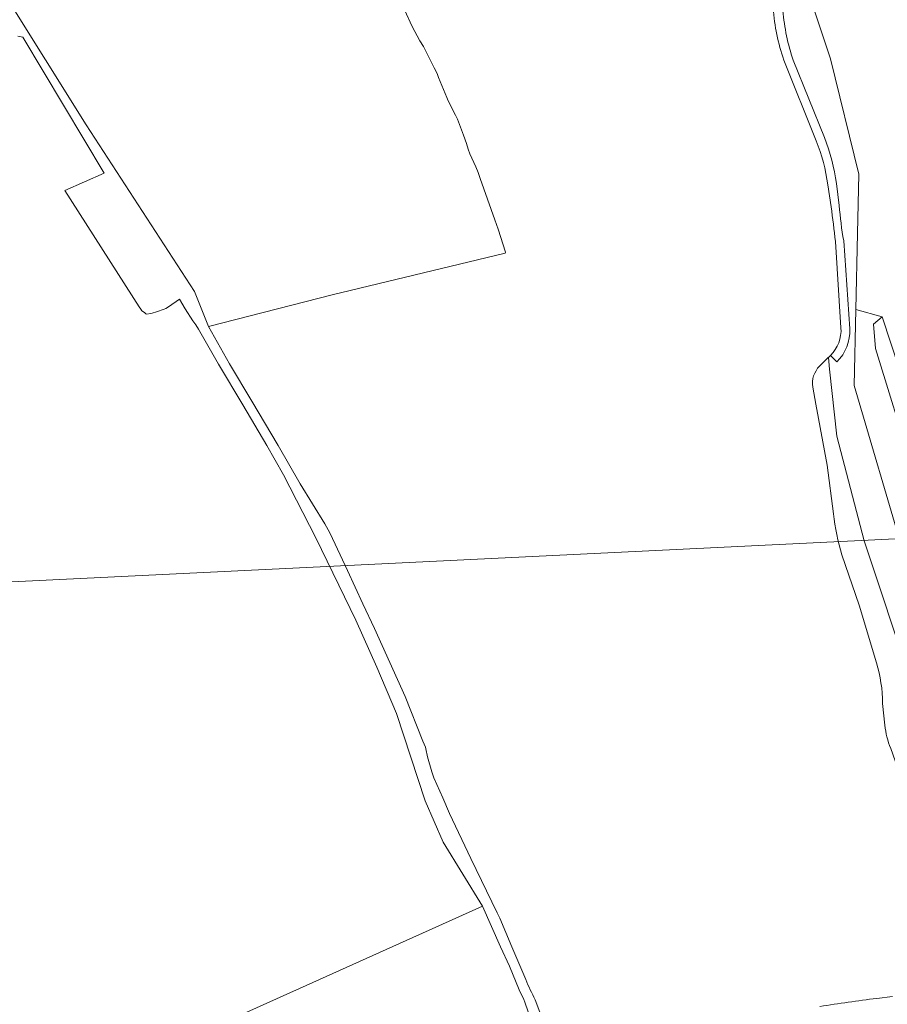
# Model space of a CAD drawing. Header units: metres. Extents: x 140853 to 145288, y 474558 to 480269.
# Tile 410 of 428: x 144064 to 144283, y 479735 to 479984. Entities that reach past the tile are written whole.
import ezdxf

# ---------------------------------------------------------------- set-up
doc = ezdxf.new("R2010")
doc.units = ezdxf.units.M
doc.header["$MEASUREMENT"] = 0
for name, color, linetype, lineweight in [('B-WE-GR-BEPLANTING_CULTUUR_BOSPLANTSOEN-G', 90, 'GR-PLANTSOEN', 18), ('B-WE-GR-BOS_GEMENGD-G', 40, 'Continuous', 13), ('B-WE-GR-BOS_LOOF-G', 40, 'Continuous', 13), ('B-WE-GR-BOUWLAND-G', 80, 'Continuous', 13), ('B-WE-GR-GRAS_KRUIDENRIJK-G', 80, 'Continuous', 18), ('B-WE-IE-TERREINAFSCHEIDING_KUNSTMATIG_HEKWERK-G', 20, 'IE-TERREINAFSCHEIDING-KUNSTMATIG', 18), ('B-WE-OG-HULPLIJN-G', 50, 'Continuous', 18), ('B-WE-VH-ONVERHARD-G', 252, 'Continuous', 18), ('B-WE-VH-VERHARDING_OPEN-G', 252, 'Continuous', 18)]:
    doc.layers.add(name, color=color, linetype=linetype, lineweight=lineweight)
doc.linetypes.add('GR-PLANTSOEN', pattern='A,0,[179,NLCS.shx,S=2,R=0,X=0,Y=0],-4', length=4)
doc.linetypes.add('IE-TERREINAFSCHEIDING-KUNSTMATIG', pattern='A,4,[82,NLCS.shx,S=0.75,R=90,X=0,Y=0],4,-2', length=10)

msp = doc.modelspace()

# ---------------------------------------------------------------- linework, layer by layer
at = {"layer": 'B-WE-GR-BEPLANTING_CULTUUR_BOSPLANTSOEN-G', "ltscale": 0.2, "flags": 128}
for points in [[(144404.156, 479748.991), (144403.86, 479750), (144402.632, 479754.191), (144401.445, 479753.753), (144402.336, 479750), (144402.839, 479747.882), (144402.839, 479747.882, -0.4318485), (144398.398, 479742.22), (144398.398, 479742.22), (144383.873, 479739.532), (144375.138, 479738.781), (144374.026, 479738.065), (144373.808, 479737.925), (144364.199, 479737.528), (144312.106, 479738.407), (144308.766, 479742.652), (144308.345, 479750), (144307.613, 479764.591), (144303.978, 479792.498), (144287.239, 479848.955), (144274.671, 479891.437), (144275.113, 479910.585), (144275.554, 479929.732), (144275.823, 479944.678), (144268.731, 479973.743), (144261.07, 479996.734), (144260.501, 480000), (144258.013, 480014.276), (144257.478, 480020.411), (144255.965, 480032.145), (144259.008, 480047.171), (144258.872, 480055.636), (144307.642, 480053.879), (144295.002, 480094.804), (144247.176, 480089.64), (144252.261, 480059.574), (144252.251, 480048.177), (144251.79, 480033.062), (144253.204, 480019.45), (144255.26, 480003.053), (144255.523, 480000), (144256.739, 479985.869), (144256.739, 479985.869, 0.0300776), (144257.649, 479979.549), (144257.649, 479979.549, 0.0300166), (144259.312, 479973.385), (144259.312, 479973.385), (144267.197, 479953.889), (144267.197, 479953.889, -0.0605313), (144270.197, 479942.323), (144270.197, 479942.323), (144270.928, 479936.783), (144270.928, 479936.783, 0.0256941), (144272.053, 479927.87), (144272.053, 479927.87), (144273.583, 479905.708), (144273.583, 479905.708, -0.2114019), (144270.332, 479897.386), (144270.332, 479897.386), (144268.714, 479899.02), (144268.201, 479898.512), (144268.507, 479895.579), (144270.279, 479878.636), (144277.239, 479852.262), (144288.952, 479816.912), (144294.251, 479802.376), (144295.762, 479797.778), (144297.926, 479791.631), (144298.278, 479790.732), (144299.186, 479786.933), (144300.148, 479781.834), (144301.513, 479775.535), (144302.174, 479770.084), (144302.402, 479757.482), (144302.485, 479750), (144302.466, 479748.779), (144302.308, 479738.593), (144302.281, 479736.86), (144304.479, 479736.749), (144305.692, 479736.669), (144309.224, 479736.435), (144316.588, 479736.497), (144332.681, 479736.77), (144354.463, 479736.812), (144360.813, 479736.773), (144366.977, 479736.764), (144370.024, 479736.778), (144374.755, 479737.114), (144379.836, 479737.649), (144383.197, 479738.114), (144392.586, 479739.765), (144392.586, 479739.765, -0.0190342), (144402.249, 479741.003), (144402.249, 479741.003, 0.278454), (144404.237, 479743.353), (144404.237, 479743.353), (144404.611, 479745.675), (144404.611, 479745.675, 0.0895352), (144404.156, 479748.991)], [(144302.466, 479748.779), (144302.485, 479750), (144302.402, 479757.482), (144302.174, 479770.084), (144301.513, 479775.535), (144300.148, 479781.834), (144299.186, 479786.933), (144298.278, 479790.732), (144297.926, 479791.631), (144295.762, 479797.778), (144294.251, 479802.376), (144288.952, 479816.912), (144277.239, 479852.262), (144270.279, 479878.636), (144268.507, 479895.579), (144268.201, 479898.512), (144268.175, 479898.487), (144265.969, 479896.302), (144265.969, 479896.302, 0.2447926), (144264.277, 479891.023), (144264.277, 479891.023), (144265.011, 479886.754), (144267.873, 479871.35), (144269.45, 479859.06), (144269.45, 479859.06, 0.0393793), (144271.579, 479848.729), (144271.579, 479848.729), (144275.925, 479836.047), (144280.29, 479821.574), (144280.29, 479821.574, -0.0715832), (144281.866, 479811.294), (144281.866, 479811.294), (144282.459, 479805.833), (144282.459, 479805.833, 0.0757215), (144283.896, 479799.982), (144283.896, 479799.982), (144291.445, 479778.737), (144291.445, 479778.737, -0.0933065), (144294.998, 479757.614), (144294.998, 479757.614), (144294.991, 479752.3), (144294.836, 479750), (144294.355, 479742.86), (144294.074, 479738.702), (144293.978, 479737.275), (144295.741, 479737.187), (144302.281, 479736.86), (144302.308, 479738.593), (144302.466, 479748.779)]]:
    msp.add_lwpolyline(points, format="xyb", close=True, dxfattribs=at)
msp.add_lwpolyline([(144321.436, 479769.52), (144328.454, 479771.966), (144326.863, 479776.969), (144325.277, 479776.432), (144324.256, 479779.532), (144324.232, 479779.518), (144324.209, 479779.505), (144319.357, 479776.657), (144314.655, 479789.768), (144305.748, 479813.638), (144307.964, 479814.452), (144312.104, 479815.815), (144299.457, 479854.191), (144295.328, 479852.831), (144293.579, 479852.228), (144285.297, 479883.899), (144284.167, 479887.401), (144280.07, 479900.716), (144279.579, 479906.858), (144281.735, 479908.743), (144275.113, 479910.585), (144274.671, 479891.437), (144287.239, 479848.955), (144303.978, 479792.498), (144307.613, 479764.591), (144321.436, 479769.52)], close=True, dxfattribs=at)
at = {"layer": 'B-WE-GR-BOS_GEMENGD-G', "ltscale": 0.2, "flags": 128}
for points in [[(144283.896, 479799.982, -0.0757215), (144282.459, 479805.833), (144282.459, 479805.833), (144281.866, 479811.294), (144281.866, 479811.294, 0.0715832), (144280.29, 479821.574), (144280.29, 479821.574), (144275.925, 479836.047), (144271.579, 479848.729), (144271.579, 479848.729, -0.0393793), (144269.45, 479859.06), (144269.45, 479859.06), (144267.873, 479871.35), (144265.011, 479886.754), (144264.277, 479891.023), (144264.277, 479891.023, -0.2447926), (144265.969, 479896.302), (144265.969, 479896.302), (144268.175, 479898.487), (144268.201, 479898.512), (144268.714, 479899.02), (144268.714, 479899.02, 0.2168611), (144271.363, 479905.996), (144271.363, 479905.996), (144269.957, 479927.735), (144269.957, 479927.735, 0.0146853), (144268.853, 479936.458), (144268.853, 479936.458), (144268.017, 479942.031), (144268.017, 479942.031, 0.0605149), (144265.15, 479953.084), (144265.15, 479953.084), (144256.936, 479973.434), (144256.936, 479973.434, -0.0601923), (144254.246, 479986.489)], [(144161.297, 479986.065), (144163.305, 479981.867), (144165.214, 479978.322), (144166.119, 479976.823), (144168.781, 479971.479), (144169.534, 479970.029), (144169.886, 479969.08), (144171.998, 479963.982), (144172.3, 479963.133), (144174.209, 479959.587), (144174.712, 479958.589), (144176.221, 479954.491), (144176.926, 479952.442), (144177.379, 479950.992), (144177.832, 479949.792), (144179.29, 479946.546), (144179.893, 479945.147), (144180.446, 479943.597), (144184.12, 479933.203), (144184.976, 479930.804), (144186.789, 479925.007), (144186.74, 479924.807), (144143.092, 479914.249), (144111.945, 479906.272), (144117.218, 479896.882), (144122.84, 479887.492), (144129.467, 479876.305), (144135.041, 479866.665), (144141.265, 479856.577), (144142.119, 479855.078), (144142.571, 479854.128), (144146.993, 479844.787), (144150.863, 479836.443), (144153.778, 479830.149), (144161.468, 479813.012), (144165.994, 479801.769), (144166.648, 479800.271), (144166.699, 479799.871), (144167.103, 479797.871), (144168.261, 479794.072), (144168.765, 479792.573), (144171.027, 479787.527), (144172.686, 479783.58), (144178.063, 479772.189), (144184.696, 479758.5), (144185.349, 479757.152), (144188.379, 479750), (144191.891, 479741.712), (144191.891, 479741.712, 0.0255013), (144194.292, 479736.639), (144194.292, 479736.639), (144198.173, 479726.402)], [(144266.044, 479734.94, -0.0059969), (144280.38, 479736.974), (144280.38, 479736.974), (144284.388, 479737.428)]]:
    msp.add_lwpolyline(points, format="xyb", dxfattribs=at)
at = {"layer": 'B-WE-GR-BOS_LOOF-G', "ltscale": 0.2, "flags": 128}
msp.add_lwpolyline([(144062.721, 479642.904), (144070.313, 479635.022), (144077.98, 479645.214), (144085.704, 479652.394), (144085.704, 479652.394, -0.065128), (144116.697, 479679.762), (144116.697, 479679.762), (144140.578, 479692.133), (144140.578, 479692.133), (144178.377, 479709.636), (144195.831, 479717.621), (144197.748, 479718.23), (144196.671, 479721.541), (144196.117, 479723.242), (144191.718, 479735.732), (144191.294, 479736.935), (144190.988, 479737.544), (144190.222, 479739.167), (144187.768, 479745.053), (144185.561, 479750), (144180.99, 479760.242), (144117.302, 479731.553), (144033.195, 479690.793)], format="xyb", dxfattribs=at)
at = {"layer": 'B-WE-GR-BOUWLAND-G', "ltscale": 0.2, "flags": 128}
msp.add_lwpolyline([(144117.302, 479731.553), (144180.99, 479760.242), (144171.118, 479776.321), (144166.515, 479786.719), (144159.291, 479808.785), (144154.37, 479820.453), (144149.052, 479832.28), (144138.971, 479853.076), (144130.817, 479868.882), (144126.616, 479876.297), (144120.541, 479886.537), (144114.466, 479896.775), (144109.395, 479905.616), (144108.693, 479906.715), (144107.99, 479907.763), (144106.083, 479910.709), (144104.598, 479913.218), (144101.88, 479911.249), (144101.13, 479910.847), (144100.78, 479910.647), (144098.831, 479909.992), (144097.732, 479909.689), (144097.282, 479909.537), (144096.381, 479909.436), (144096.131, 479909.486), (144095.78, 479909.785), (144095.129, 479910.283), (144094.878, 479910.633), (144094.476, 479911.232), (144075.7, 479940.569), (144085.631, 479944.913), (144065.152, 479979.204), (144063.882, 479979.442)], dxfattribs=at)
at = {"layer": 'B-WE-GR-GRAS_KRUIDENRIJK-G', "ltscale": 0.2, "flags": 128}
msp.add_lwpolyline([(144299.457, 479854.191), (144299.676, 479854.263), (144289.907, 479883.981), (144288.321, 479888.787), (144281.735, 479908.743), (144279.579, 479906.858), (144280.07, 479900.716), (144284.167, 479887.401), (144285.297, 479883.899), (144293.579, 479852.228), (144295.328, 479852.831), (144299.457, 479854.191)], close=True, dxfattribs=at)
at = {"layer": 'B-WE-IE-TERREINAFSCHEIDING_KUNSTMATIG_HEKWERK-G', "ltscale": 0.2, "flags": 128}
msp.add_lwpolyline([(144275.113, 479910.585), (144274.671, 479891.437), (144287.239, 479848.955), (144303.978, 479792.498), (144307.613, 479764.591)], dxfattribs=at)
at = {"layer": 'B-WE-OG-HULPLIJN-G'}
msp.add_lwpolyline([(141484.938, 478467.493), (142922.898, 478740.923), (143043.789, 479141.528), (143928.198, 479351.369), (144042.725, 479840.999), (144698.079, 479872.794), (144672.627, 478988.916), (144742.617, 478639.181), (145060.75, 478225.858), (145035.298, 477659.922), (145054.388, 476896.862), (144768.066, 476833.275), (144755.342, 477825.251), (143616.428, 477755.303), (142541.14, 475313.514), (141510.39, 476108.367), (141014.104, 476776.044), (140988.652, 477462.798), (141421.313, 477755.303), (141484.938, 478467.493)], close=True, dxfattribs=at)
at = {"layer": 'B-WE-VH-ONVERHARD-G', "ltscale": 0.2, "flags": 128}
msp.add_lwpolyline([(144198.173, 479726.402), (144194.292, 479736.639), (144194.292, 479736.639, -0.0255013), (144191.891, 479741.712), (144191.891, 479741.712), (144188.379, 479750), (144185.349, 479757.152), (144184.696, 479758.5), (144178.063, 479772.189), (144172.686, 479783.58), (144171.027, 479787.527), (144168.765, 479792.573), (144168.261, 479794.072), (144167.103, 479797.871), (144166.699, 479799.871), (144166.648, 479800.271), (144165.994, 479801.769), (144161.468, 479813.012), (144153.778, 479830.149), (144150.863, 479836.443), (144146.993, 479844.787), (144142.571, 479854.128), (144142.119, 479855.078), (144141.265, 479856.577), (144135.041, 479866.665), (144129.467, 479876.305), (144122.84, 479887.492), (144117.218, 479896.882), (144111.945, 479906.272), (144108.412, 479915.148), (144081.107, 479957.137), (144050.627, 480005.715)], format="xyb", dxfattribs=at)
msp.add_lwpolyline([(144063.882, 479979.442), (144065.152, 479979.204), (144085.631, 479944.913), (144075.7, 479940.569), (144094.476, 479911.232), (144094.878, 479910.633), (144095.129, 479910.283), (144095.78, 479909.785), (144096.131, 479909.486), (144096.381, 479909.436), (144097.282, 479909.537), (144097.732, 479909.689), (144098.831, 479909.992), (144100.78, 479910.647), (144101.13, 479910.847), (144101.88, 479911.249), (144104.598, 479913.218), (144106.083, 479910.709), (144107.99, 479907.763), (144108.693, 479906.715), (144109.395, 479905.616), (144114.466, 479896.775), (144120.541, 479886.537), (144126.616, 479876.297), (144130.817, 479868.882), (144138.971, 479853.076), (144149.052, 479832.28), (144154.37, 479820.453), (144159.291, 479808.785), (144166.515, 479786.719), (144171.118, 479776.321), (144180.99, 479760.242), (144185.561, 479750), (144187.768, 479745.053), (144190.222, 479739.167), (144190.988, 479737.544), (144191.294, 479736.935), (144191.718, 479735.732), (144196.117, 479723.242)], dxfattribs=at)
at = {"layer": 'B-WE-VH-VERHARDING_OPEN-G', "ltscale": 0.2, "flags": 128}
msp.add_lwpolyline([(144284.388, 479737.428), (144280.38, 479736.974), (144280.38, 479736.974, 0.0059969), (144266.044, 479734.94)], format="xyb", dxfattribs=at)

doc.saveas('drawing.dxf')
